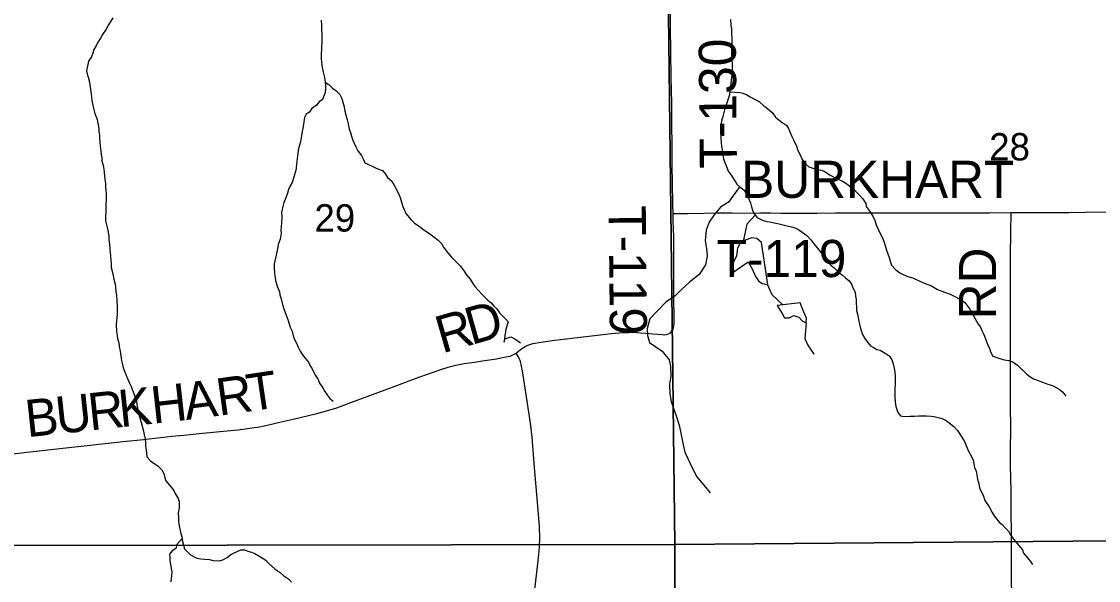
# Model space of a CAD drawing. Extents: x 1985906 to 2360102, y 891258 to 1222054.
# Drawn here: x 2177669 to 2186369, y 1031191 to 1035703 of the extents above; entities that cross this region are included whole.
import ezdxf

# ---------------------------------------------------------------- set-up
doc = ezdxf.new("R2010")
doc.units = 0
for name, color, linetype in [('GM_X_Minor_Lake', 7, 'Continuous'), ('GM_X_Minor_River', 7, 'Continuous'), ('GM_X_Section', 7, 'Continuous'), ('GM_X_Section_Text', 7, 'Continuous'), ('GM_X_Township_Road', 7, 'Continuous'), ('GM_X_Township_Road_Text', 7, 'Continuous')]:
    doc.layers.add(name, color=color, linetype=linetype)

msp = doc.modelspace()

# ---------------------------------------------------------------- linework, layer by layer
at = {"layer": 'GM_X_Minor_Lake'}
for points in [[(2183646.5, 1033919), (2183610.1, 1033950.7), (2183570, 1033956.2), (2183516.2, 1033937.6), (2183472.4, 1033909.1), (2183452.8, 1033872.8), (2183445.5, 1033810.7), (2183424, 1033766.3), (2183406.4, 1033730.1), (2183424.9, 1033682.2), (2183540.1, 1033763.6), (2183570.8, 1033705.8), (2183599.6, 1033644), (2183622, 1033610.2), (2183652.2, 1033588.5), (2183698.4, 1033580.9)], [(2183698.4, 1033580.9), (2183646.5, 1033919)], [(2183774.4, 1033411.5), (2183815.1, 1033345.8), (2183833.6, 1033309.9), (2183871.6, 1033312.3), (2183907.4, 1033330.7), (2183949.6, 1033317.2), (2183976, 1033287.4), (2184008.2, 1033271.7), (2184009.8, 1033307.8), (2183983.1, 1033369.6), (2183960.4, 1033431.5)], [(2183960.4, 1033431.5), (2183774.4, 1033411.5)]]:
    msp.add_lwpolyline(points, dxfattribs=at)
at = {"layer": 'GM_X_Minor_River'}
for points in [[(2178406.8, 1035732.4), (2178371, 1035676), (2178353.1, 1035639.8), (2178323.2, 1035597.5), (2178307.3, 1035567.3), (2178283.3, 1035531.1), (2178271.4, 1035506.9), (2178253.5, 1035476.8), (2178245.6, 1035448.6), (2178233.7, 1035418.5), (2178209.8, 1035382.2), (2178194.2, 1035305.9), (2178198.3, 1035279.9), (2178206.5, 1035253.9), (2178216.8, 1035213.8), (2178223, 1035171.7), (2178229.3, 1035135.6), (2178233.5, 1035097.5), (2178237.7, 1035065.5), (2178248, 1035013.4), (2178262.4, 1034959.3), (2178280.8, 1034911.3), (2178293.2, 1034839.1), (2178293.4, 1034813), (2178297.5, 1034789), (2178299.7, 1034760.9), (2178301.9, 1034726.8), (2178304.1, 1034698.8), (2178308.3, 1034656.7), (2178312.5, 1034628.6), (2178316.7, 1034602.5), (2178318.8, 1034578.5), (2178327.1, 1034540.4), (2178333.3, 1034512.4), (2178337.4, 1034484.3), (2178339.6, 1034460.3)], [(2180089.2, 1035713.7), (2180093.4, 1035671.5), (2180093.6, 1035643.5), (2180095.9, 1035597.3), (2180096, 1035567.3), (2180094.2, 1035529.1), (2180092.4, 1035503), (2180092.5, 1035477), (2180090.7, 1035444.9), (2180090.9, 1035406.8), (2180093.1, 1035374.7), (2180097.3, 1035332.6), (2180105.6, 1035294.5), (2180115.9, 1035250.4), (2180122.1, 1035212.4), (2180124.3, 1035184.3), (2180124.5, 1035150.2), (2180120.6, 1035122.1), (2180100.8, 1035073.8), (2180074.8, 1035053.6), (2180050.8, 1035027.4), (2180012.8, 1034997.1), (2179994.8, 1034970.9), (2179968.8, 1034954.8), (2179954.9, 1034928.6), (2179949.1, 1034894.5), (2179943.2, 1034854.3), (2179935.4, 1034814.2), (2179921.8, 1034731.8), (2179915.9, 1034705.7), (2179904.1, 1034665.5), (2179900.2, 1034637.4), (2179894.5, 1034593.3), (2179890.7, 1034551.1), (2179888.8, 1034519), (2179883, 1034492.9), (2179863.2, 1034430.6), (2179855.3, 1034402.5), (2179835.4, 1034372.3), (2179825.5, 1034348.2), (2179817.6, 1034318), (2179797.8, 1034265.8), (2179787.9, 1034241.7), (2179776.1, 1034199.5), (2179768.3, 1034161.3), (2179772.5, 1034125.2), (2179768.7, 1034079.1), (2179766.9, 1034045), (2179765, 1034018.9), (2179765.2, 1033994.8), (2179757.4, 1033946.6), (2179743.6, 1033902.4), (2179735.7, 1033868.3), (2179726, 1033818.1), (2179714.2, 1033771.9), (2179710.3, 1033747.8), (2179710.5, 1033713.7), (2179712.7, 1033669.6), (2179716.9, 1033635.5), (2179721.1, 1033611.4), (2179735.4, 1033565.4), (2179751.7, 1033521.3), (2179755.9, 1033497.3), (2179766.1, 1033463.2), (2179778.4, 1033419.2), (2179790.8, 1033375.1), (2179805, 1033341.1), (2179819.3, 1033297.1), (2179839.8, 1033237), (2179856, 1033203), (2179864.3, 1033164.9), (2179874.5, 1033136.9), (2179890.7, 1033106.9), (2179903, 1033074.9), (2179921.3, 1033040.9), (2179947.6, 1033000.9), (2179986.1, 1032953), (2180000.3, 1032923), (2180016.5, 1032899), (2180028.7, 1032875), (2180042.9, 1032845), (2180065.2, 1032813), (2180077.4, 1032785), (2180101.8, 1032747), (2180120, 1032717), (2180134.3, 1032691), (2180160.5, 1032661.1), (2180186.8, 1032639.2)], [(2183397.4, 1035718), (2183399.6, 1035675.9), (2183403.8, 1035641.8), (2183406, 1035603.7), (2183406.2, 1035571.6), (2183406.5, 1035517.5), (2183404.7, 1035481.3), (2183405, 1035439.2), (2183407.2, 1035393.1), (2183409.4, 1035357), (2183409.6, 1035328.9), (2183411.8, 1035294.8), (2183407.9, 1035268.7), (2183402.1, 1035232.6), (2183398.3, 1035196.5), (2183392.5, 1035150.3), (2183388.7, 1035112.2), (2183380.8, 1035086), (2183371, 1035051.9), (2183357.1, 1035017.7), (2183349.2, 1034989.6)], [(2180118.3, 1035235.4), (2180122.1, 1035214.4), (2180150.4, 1035194.5), (2180180.7, 1035164.5), (2180206.9, 1035146.6), (2180239.3, 1035112.7), (2180257.5, 1035082.7), (2180263.7, 1035052.7), (2180276, 1035014.6), (2180282.2, 1034978.6), (2180292.5, 1034938.5), (2180300.7, 1034910.5), (2180308.9, 1034876.4), (2180317.2, 1034834.3), (2180325.4, 1034806.3), (2180335.6, 1034778.3), (2180341.8, 1034750.2), (2180370.2, 1034692.2), (2180386.5, 1034658.2), (2180414.9, 1034620.2), (2180431.1, 1034590.2), (2180443.3, 1034562.2), (2180501.8, 1034536.5), (2180540.1, 1034516.6), (2180584.4, 1034500.8), (2180608.6, 1034470.9), (2180626.9, 1034442.9), (2180661.2, 1034413), (2180681.5, 1034377), (2180714, 1034315), (2180728.3, 1034283), (2180738.5, 1034244.9), (2180748.8, 1034208.9), (2180759, 1034184.9), (2180773.2, 1034152.9), (2180817.7, 1034101), (2180844, 1034075), (2180880.3, 1034051.2), (2180918.7, 1034021.3), (2180957, 1033997.4), (2180999.4, 1033963.6), (2181033.7, 1033937.7), (2181062, 1033909.8), (2181078.2, 1033881.8), (2181110.6, 1033839.8), (2181143, 1033801.9), (2181189.5, 1033754), (2181211.7, 1033730), (2181246.1, 1033688.1), (2181260.4, 1033662.1), (2181294.7, 1033624.2), (2181315, 1033588.2), (2181331.2, 1033564.2), (2181361.6, 1033532.3), (2181383.8, 1033504.3), (2181436.4, 1033454.5), (2181462.6, 1033432.6), (2181484.9, 1033406.6), (2181509.1, 1033382.7), (2181531.4, 1033352.7), (2181553.7, 1033326.8), (2181579.9, 1033302.8), (2181600.2, 1033278.9), (2181582.4, 1033220.6), (2181570.8, 1033146.3), (2181566.9, 1033114.2), (2181572.8, 1033142.3), (2181620.9, 1033156.6), (2181655.2, 1033140.8), (2181699.6, 1033108.9)], [(2183391.1, 1035135.9), (2183473, 1035130.7), (2183497.2, 1035124.8), (2183529.4, 1035110.9), (2183555.6, 1035095), (2183630.2, 1035055.3), (2183666.6, 1035023.4), (2183694.8, 1034999.5), (2183735.2, 1034965.7), (2183759.5, 1034929.7), (2183814, 1034887.9), (2183850.3, 1034866), (2183864.6, 1034838), (2183878.8, 1034806), (2183893, 1034776), (2183909.3, 1034742), (2183929.7, 1034695.9), (2183941.9, 1034661.9), (2183960.2, 1034627.9), (2183976.5, 1034589.9), (2184004.8, 1034551.9), (2184029.1, 1034530), (2184069.4, 1034516.2), (2184095.5, 1034510.3), (2184125.7, 1034502.5), (2184153.9, 1034494.6), (2184202.3, 1034462.8), (2184252.7, 1034437), (2184301.1, 1034415.2), (2184329.3, 1034397.3), (2184361.6, 1034373.4), (2184400, 1034339.5), (2184434.3, 1034305.6), (2184466.7, 1034271.7), (2184491, 1034233.7), (2184493.1, 1034209.6), (2184525.5, 1034165.7), (2184549.9, 1034125.7), (2184562.1, 1034097.7), (2184574.4, 1034061.7), (2184600.8, 1034001.6), (2184625.2, 1033957.6), (2184637.5, 1033921.6), (2184657.9, 1033857.5), (2184678.4, 1033797.5), (2184686.6, 1033767.4), (2184696.8, 1033737.4), (2184733.2, 1033699.5), (2184763.4, 1033675.6), (2184791.7, 1033659.7), (2184829.9, 1033645.9), (2184874.2, 1033630.1), (2184932.7, 1033604.3), (2184968.9, 1033588.5), (2185019.3, 1033568.7), (2185067.7, 1033538.9), (2185126.1, 1033519.1), (2185170.4, 1033501.3), (2185214.7, 1033481.5), (2185263.1, 1033453.7), (2185289.4, 1033435.8), (2185329.9, 1033379.8), (2185352.2, 1033343.9), (2185370.5, 1033307.9), (2185398.9, 1033259.9), (2185415.1, 1033235.9), (2185429.3, 1033203.9), (2185443.6, 1033175.9), (2185464, 1033119.8), (2185476.2, 1033091.8), (2185488.4, 1033065.8), (2185496.6, 1033037.8), (2185516.9, 1033001.8), (2185581.3, 1032980.1), (2185607.5, 1032972.2), (2185645.7, 1032966.4), (2185675.9, 1032956.5), (2185712.2, 1032932.7), (2185738.5, 1032904.7), (2185766.8, 1032880.8), (2185791.1, 1032856.9), (2185815.3, 1032838.9), (2185843.5, 1032819), (2185869.7, 1032811.2), (2185908, 1032793.3), (2185940.2, 1032783.5), (2185968.4, 1032773.6), (2185998.6, 1032763.8), (2186026.8, 1032749.9), (2186051, 1032736), (2186081.3, 1032712), (2186105.6, 1032680.1)], [(2183349.2, 1034989.6), (2183335.4, 1034935.4), (2183323.6, 1034897.2), (2183317.7, 1034865), (2183316, 1034820.9), (2183318.3, 1034758.8), (2183324.7, 1034694.6), (2183328.9, 1034670.5), (2183333, 1034642.5), (2183341.4, 1034594.4), (2183351.6, 1034564.4), (2183369.9, 1034518.3), (2183378.1, 1034494.3), (2183402.4, 1034462.3), (2183426.7, 1034424.4), (2183449, 1034390.4), (2183475.3, 1034366.5), (2183507.6, 1034340.6), (2183531.9, 1034300.6), (2183548.2, 1034262.6), (2183558.4, 1034238.5), (2183566.6, 1034206.5), (2183574.8, 1034180.5), (2183587, 1034150.4), (2183613.3, 1034120.5), (2183661.7, 1034096.7), (2183689.9, 1034088.8), (2183714, 1034085), (2183748.2, 1034079.1), (2183790.5, 1034069.3), (2183844.8, 1034055.6), (2183901.2, 1034043.9), (2183925.3, 1034036), (2183949.5, 1034022.1), (2183975.8, 1034002.2), (2184012.1, 1033976.3), (2184046.5, 1033940.4), (2184082.9, 1033892.4), (2184121.3, 1033846.5), (2184139.6, 1033820.5), (2184157.8, 1033796.6), (2184186.1, 1033760.6), (2184208.4, 1033736.7), (2184234.6, 1033714.8), (2184273, 1033676.9), (2184301.3, 1033655), (2184325.5, 1033633), (2184355.8, 1033611.1), (2184374.1, 1033583.2), (2184386.3, 1033553.1), (2184402.6, 1033519.1), (2184406.8, 1033487), (2184410.9, 1033459), (2184413.1, 1033428.9), (2184413.3, 1033396.8), (2184415.4, 1033370.8), (2184425.7, 1033328.7), (2184431.9, 1033298.6), (2184440.2, 1033260.6), (2184444.3, 1033236.5), (2184454.6, 1033200.5), (2184462.8, 1033176.4), (2184483, 1033144.5), (2184503.3, 1033114.5), (2184527.6, 1033084.5), (2184551.8, 1033072.6), (2184580, 1033056.8), (2184606.2, 1033050.9), (2184646.5, 1033027), (2184678.8, 1033003.1), (2184699, 1032973.2), (2184711.3, 1032941.1), (2184721.6, 1032891), (2184727.9, 1032842.9), (2184728.1, 1032810.8), (2184726.3, 1032778.8), (2184724.5, 1032738.6), (2184724.9, 1032672.4), (2184727.1, 1032632.3), (2184733.3, 1032596.3), (2184739.5, 1032572.2), (2184749.7, 1032548.2), (2184769.9, 1032520.2), (2184800.1, 1032514.4), (2184848.3, 1032516.7), (2184884.5, 1032516.9), (2184918.7, 1032519.1), (2184944.8, 1032519.2), (2184981, 1032521.4), (2185017.2, 1032517.6), (2185041.3, 1032515.7), (2185095.6, 1032502), (2185131.9, 1032488.2), (2185174.3, 1032456.3), (2185204.6, 1032430.4), (2185230.9, 1032400.4), (2185255.2, 1032364.5), (2185285.6, 1032318.5), (2185306, 1032268.5), (2185316.2, 1032240.4), (2185340.5, 1032196.4)], [(2178339.6, 1034460.3), (2178341.8, 1034428.2), (2178346, 1034394.1), (2178346.1, 1034368), (2178350.3, 1034338), (2178352.5, 1034309.9), (2178352.8, 1034255.7), (2178350.9, 1034231.7), (2178349.1, 1034187.5), (2178349.3, 1034161.4), (2178347.5, 1034131.3), (2178347.7, 1034095.2), (2178360, 1034041.2), (2178368.3, 1034003.1), (2178374.5, 1033967), (2178374.7, 1033940.9), (2178380.9, 1033906.9), (2178383.1, 1033864.8), (2178387.4, 1033810.6), (2178389.7, 1033774.5), (2178391.8, 1033750.5), (2178394, 1033718.4), (2178404.3, 1033678.3), (2178414.6, 1033622.2), (2178424.9, 1033584.2), (2178427, 1033560.1), (2178431.3, 1033522), (2178435.4, 1033494), (2178439.7, 1033445.8), (2178442, 1033405.7), (2178442.1, 1033379.7), (2178440.3, 1033339.5), (2178436.6, 1033287.4), (2178434.8, 1033257.3), (2178435.1, 1033201.1), (2178441.3, 1033169), (2178443.4, 1033143), (2178453.7, 1033108.9), (2178457.9, 1033080.9), (2178466.1, 1033042.8), (2178470.3, 1033004.7), (2178476.6, 1032966.7), (2178484.8, 1032934.6), (2178491, 1032906.5), (2178511.4, 1032854.5), (2178525.6, 1032820.5), (2178541.9, 1032784.5), (2178554.1, 1032756.5), (2178574.5, 1032706.4), (2178588.8, 1032666.4), (2178597, 1032642.4), (2178599.2, 1032612.3), (2178611.5, 1032556.2), (2178615.7, 1032532.2), (2178628, 1032496.1), (2178634.2, 1032466.1), (2178644.4, 1032438), (2178654.6, 1032396), (2178660.8, 1032367.9), (2178667.1, 1032333.9), (2178671.3, 1032301.8), (2178671.4, 1032275.7), (2178675.6, 1032243.6), (2178677.8, 1032217.6), (2178679.9, 1032189.5), (2178710.3, 1032157.6), (2178740.5, 1032135.7), (2178768.8, 1032115.8), (2178801.1, 1032083.9), (2178817.3, 1032055.9), (2178825.6, 1032019.8), (2178833.8, 1031995.8), (2178868.1, 1031957.9), (2178898.5, 1031917.9), (2178910.7, 1031893.9), (2178935.1, 1031853.9), (2178941.2, 1031829.9), (2178941.5, 1031777.8), (2178935.7, 1031735.6), (2178935.9, 1031703.5), (2178938.1, 1031667.4), (2178942.3, 1031631.3), (2178950.6, 1031593.3), (2178954.7, 1031569.2), (2178962.9, 1031545.2), (2178969.2, 1031507.1), (2178977.4, 1031475.1), (2178985.6, 1031447), (2179034.1, 1031399.2), (2179086.5, 1031371.4), (2179118.7, 1031365.5), (2179146.8, 1031363.7), (2179187, 1031359.9), (2179217.2, 1031352), (2179265.5, 1031350.3), (2179295.6, 1031358.5), (2179329.6, 1031376.7), (2179359.7, 1031401), (2179387.7, 1031415.2), (2179411.8, 1031425.3), (2179441.9, 1031437.5)], [(2183471.4, 1034370), (2183435.8, 1034321.5), (2183380.6, 1034244.8), (2183317, 1034204), (2183263.6, 1034143.3), (2183224.2, 1034082.8), (2183200.9, 1034018.4), (2183191.8, 1033932.2), (2183202.5, 1033870.2), (2183207.2, 1033808.1), (2183194, 1033739.8), (2183144.8, 1033661.2), (2183065.4, 1033598.2), (2183002, 1033539.4), (2182950.5, 1033488.8), (2182875, 1033437.9), (2182805.7, 1033367), (2182746.3, 1033302.2), (2182723.2, 1033225.9), (2182725.8, 1033167.8), (2182742.5, 1033111.9), (2182792.9, 1033078.3), (2182845.4, 1033042.8), (2182900.2, 1032973.3), (2182910.8, 1032919.3), (2182913.7, 1032839.2), (2182904.4, 1032775), (2182905.3, 1032696.9), (2182918, 1032636.9), (2182938.7, 1032575), (2182963.5, 1032505.1), (2182982.2, 1032445.2), (2182997.1, 1032367.2), (2183014, 1032285.3), (2183028.7, 1032227.3), (2183051.3, 1032175.5), (2183090.3, 1032093.8), (2183125, 1032028), (2183167.7, 1031976.4), (2183232.6, 1031898.9)], [(2183595.7, 1034140.6), (2183528.7, 1034068), (2183498.4, 1033926.1)], [(2183694.2, 1033581.6), (2183731.3, 1033499.2), (2183818.3, 1033416.2)], [(2184008.2, 1033271.7), (2183997.6, 1033143.4), (2184020.3, 1033089.5), (2184071.1, 1033017.9)], [(2185340.5, 1032196.4), (2185356.8, 1032162.4), (2185369.2, 1032104.3), (2185381.4, 1032072.3), (2185391.8, 1032008.2), (2185402.1, 1031972.1), (2185408.3, 1031938.1), (2185418.5, 1031914), (2185436.8, 1031880.1), (2185451.1, 1031836), (2185485.5, 1031786), (2185509.9, 1031740.1), (2185528.1, 1031714.1), (2185566.6, 1031662.1), (2185590.8, 1031642.2), (2185619.2, 1031612.3), (2185643.4, 1031590.4), (2185659.6, 1031558.4), (2185681.9, 1031524.4), (2185726.4, 1031474.5), (2185754.8, 1031438.5), (2185765, 1031410.5), (2185797.4, 1031372.6), (2185821.6, 1031344.6), (2185837.8, 1031320.7)], [(2178965.5, 1031529.1), (2178923.1, 1031482.8), (2178915.2, 1031448.7), (2178885.2, 1031430.4), (2178863.2, 1031404.2), (2178867.4, 1031378.2), (2178867.5, 1031354.1), (2178873.7, 1031320), (2178877.9, 1031290), (2178882.1, 1031257.9), (2178878.4, 1031205.7), (2178874.5, 1031179.6)], [(2179441.9, 1031437.5), (2179470, 1031437.7), (2179498.2, 1031427.8), (2179526.4, 1031419.9), (2179552.5, 1031410.1), (2179598.9, 1031382.2), (2179641.3, 1031356.4), (2179665.6, 1031328.5), (2179718.1, 1031282.6), (2179758.4, 1031254.8), (2179788.7, 1031228.9), (2179827.1, 1031201), (2179849.3, 1031177)]]:
    msp.add_lwpolyline(points, dxfattribs=at)
at = {"layer": 'GM_X_Section'}
for points in [[(2182883.5, 1036889.8), (2182946.3, 1031482.8), (2177522.8, 1031473.8), (2177481.8, 1036895)], [(2188401.5, 1036863.6), (2188413.6, 1031528.2), (2182946.3, 1031482.8), (2182883.5, 1036889.8)], [(2177522.8, 1031473.8), (2182946.3, 1031482.8), (2182966.6, 1026123.5), (2182838.6, 1026122.3), (2177583.1, 1026122.8)], [(2182946.3, 1031482.8), (2188413.6, 1031528.2), (2188388.1, 1026136.4), (2188087.9, 1026135.7), (2182966.6, 1026123.5)]]:
    msp.add_lwpolyline(points, close=True, dxfattribs=at)
at = {"layer": 'GM_X_Township_Road'}
for points in [[(2182933.8, 1034153.3), (2182930.6, 1034224.8), (2182928.6, 1034405.1), (2182926.7, 1034536.1), (2182922.5, 1035044.4), (2182918.2, 1035257.3), (2182914.4, 1035454.1), (2182908.7, 1035864.4), (2182906.8, 1036061.2), (2182905.1, 1036159.8), (2182902.6, 1036307.3), (2182899.5, 1036651.5), (2182897.9, 1036881.4), (2182897.9, 1036903.3)], [(2182909.1, 1033188.6), (2182923, 1033202.6), (2182933.1, 1033220.3), (2182938.2, 1033241.8), (2182942.7, 1033274.7), (2182941.4, 1033318.4), (2182939.8, 1033461.1), (2182939.2, 1033712.9), (2182938.1, 1033805.7), (2182937.7, 1033965.6), (2182934.6, 1034095), (2182933.8, 1034153.3)], [(2182933.8, 1034153.3), (2183000.6, 1034153.3), (2183049.2, 1034153.9), (2183180.4, 1034157.1), (2183278.9, 1034158.9), (2183410.3, 1034158.5), (2183508.7, 1034157.2), (2183639.9, 1034157.7), (2183721.9, 1034157.6), (2183803.8, 1034157.1), (2183934.7, 1034156.9), (2184049.3, 1034156.8), (2184098.2, 1034156.7), (2184245.5, 1034157.4), (2184442.3, 1034157.7), (2184638.7, 1034157.6), (2184901, 1034158.7), (2185032.3, 1034158.9), (2185491.6, 1034159.9), (2185664.2, 1034160.2)], [(2185673.2, 1029593.1), (2185673.2, 1029627.4), (2185673, 1029905.9), (2185674.6, 1030168), (2185672.2, 1030808.2), (2185667.7, 1031251.5), (2185666.5, 1031578.8), (2185664.6, 1031741.5), (2185663.3, 1031905.5), (2185660.7, 1032022.7), (2185660.1, 1032117.6), (2185659.9, 1032232.2), (2185660.2, 1032428.8), (2185659.1, 1032592.8), (2185660, 1032986.3), (2185659.3, 1033265), (2185659.3, 1033756.8), (2185661.3, 1034052), (2185663.3, 1034116.5), (2185664, 1034148.8), (2185664.2, 1034160.2)], [(2185664.2, 1034160.2), (2185688.5, 1034160.2), (2185819.6, 1034160), (2185885, 1034160.3), (2185983, 1034161.3), (2186130.4, 1034162.3), (2186261.6, 1034163.5), (2186556.8, 1034166.4), (2186688, 1034167.7), (2186835.7, 1034169), (2186999.8, 1034170), (2187180.3, 1034170.5), (2187239.9, 1034171)], [(2181663.8, 1033026.5), (2181671.7, 1033031.9), (2181709.9, 1033062.5), (2181723.5, 1033072.2), (2181738.1, 1033080.6), (2181753.3, 1033087.7), (2181773.6, 1033096.9), (2181803.5, 1033104.8), (2181864.9, 1033115.5), (2181976.4, 1033130), (2182160.6, 1033152.8), (2182318.9, 1033171.1), (2182435.7, 1033185.8), (2182498.8, 1033190.7), (2182532.3, 1033192.6), (2182576.7, 1033193.8), (2182613.5, 1033194.3), (2182666.6, 1033190.6), (2182715.3, 1033186.8), (2182767.9, 1033183), (2182809.7, 1033179.2), (2182845.1, 1033175.4), (2182863.5, 1033174.1), (2182880, 1033177.6), (2182894.5, 1033181.7), (2182909.1, 1033188.6)], [(2177595.3, 1032213.2), (2177953.4, 1032252.5), (2178246.5, 1032286.7), (2178491.1, 1032312), (2178654.1, 1032329.8), (2178882.3, 1032354.7), (2178980.1, 1032364.9), (2179078.6, 1032373.6), (2179271.1, 1032393.8), (2179418.7, 1032408.3), (2179531.4, 1032422.2), (2179591.2, 1032431.6), (2179615.7, 1032435.9), (2179642.5, 1032441.3), (2179766.8, 1032471.3), (2179862.7, 1032493.9), (2180054.2, 1032539.1), (2180133.1, 1032560.4), (2180216.3, 1032585.8), (2180328.1, 1032627.3), (2180657.2, 1032749.3), (2180888.1, 1032833.6), (2181071.8, 1032898.4), (2181133.5, 1032919.4), (2181177.8, 1032929.2), (2181243.7, 1032942), (2181328.6, 1032953.5), (2181393.9, 1032963.9), (2181505.2, 1032981.4), (2181554, 1032989.6), (2181585, 1032995.3), (2181615.3, 1033002.6), (2181644.6, 1033015), (2181658.4, 1033022.8), (2181663.8, 1033026.5)], [(2181811.6, 1031072.6), (2181842.7, 1031349.6), (2181850.5, 1031430.8), (2181853.9, 1031463.7), (2181856.5, 1031529.1), (2181852.5, 1031627.8), (2181839.2, 1031791.4), (2181814.2, 1032101.9), (2181793.7, 1032347.1), (2181781.1, 1032461.5), (2181749.1, 1032672.4), (2181715.1, 1032882.9), (2181700, 1032958.7), (2181697.5, 1032967.4), (2181693.2, 1032978.3), (2181689.6, 1032985.1), (2181686, 1032991.8), (2181672.3, 1033013.3), (2181663.8, 1033026.5)]]:
    msp.add_lwpolyline(points, dxfattribs=at)

# ---------------------------------------------------------------- texts
at = {"layer": 'GM_X_Section_Text'}
for s, p in [('28', (2185487, 1034581.4)), ('29', (2180035.4, 1034007.2))]:
    msp.add_text(s, height=221, rotation=0.00001, dxfattribs=at).set_placement(p)
at = {"layer": 'GM_X_Township_Road_Text'}
for s, rotation, p in [('T-130', 90.5614, (2183449.1, 1034518)), ('BURKHART', 0.00001, (2183482.8, 1034279.1)), ('T-119', 270.5509, (2182412.2, 1034218.6)), ('T-119', 0.00001, (2183284.8, 1033640.2)), ('RD', 90, (2185542.8, 1033298.5)), ('R', 16.14483, (2181066.5, 1033022.4)), ('D', 15.80529, (2181302.7, 1033090.8)), ('R', 8.02013, (2179264.5, 1032520.1)), ('T', 8.44832, (2179510.9, 1032554.8)), ('K', 6.13504, (2178467.1, 1032427.6)), ('H', 6.34392, (2178730.8, 1032456)), ('A', 7.34961, (2178998.9, 1032485.8)), ('B', 6.13546, (2177714.7, 1032346.7)), ('U', 6.13504, (2177959.6, 1032373.1)), ('R', 6.13546, (2178222.1, 1032401.3))]:
    msp.add_text(s, height=300, rotation=rotation, dxfattribs=at).set_placement(p)

doc.saveas('drawing.dxf')
